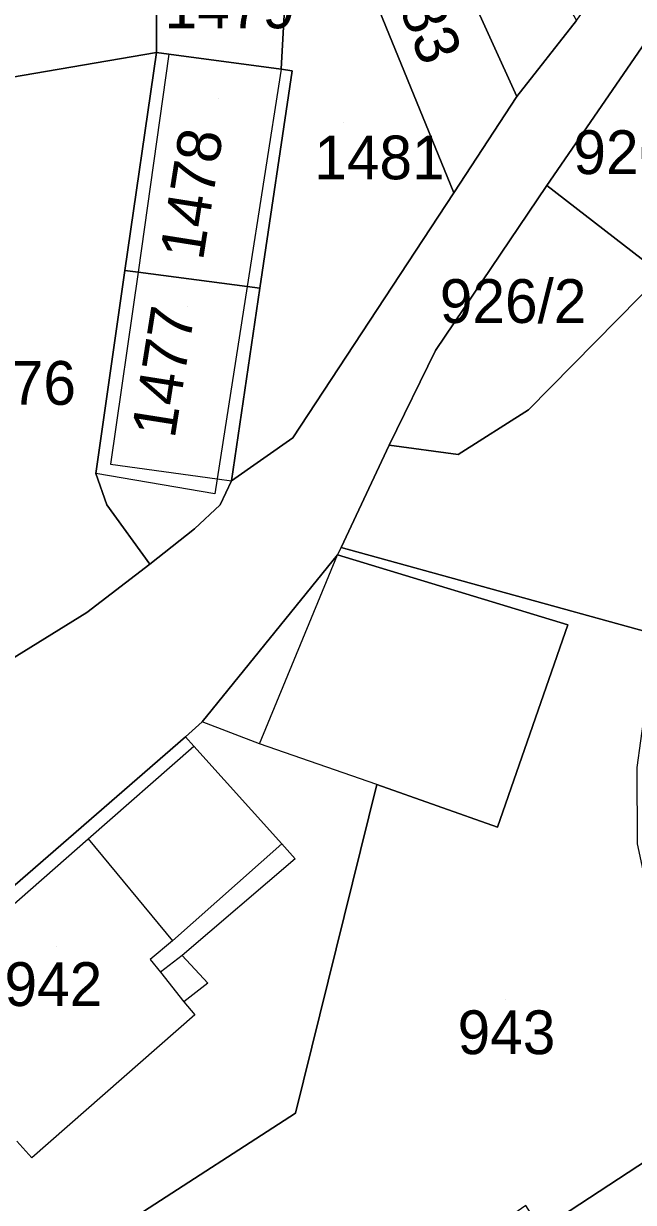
# Model space of a CAD drawing. Extents: x -263943 to -261149, y -1236934 to -1230686.
# Drawn here: x -262701.1 to -262673.3, y -1235291.2 to -1235237.3 of the extents above; entities that cross this region are included whole.
import ezdxf

# ---------------------------------------------------------------- set-up
doc = ezdxf.new("R2010")
doc.units = 0
for name, color, linetype in [('body_kn', 7, 'Continuous'), ('kladpar_druhypozemkov', 7, 'Continuous'), ('kladpar_hranice', 7, 'Continuous'), ('kladpar_parcelnecisla', 7, 'Continuous'), ('kladpar_plochy', 7, 'Continuous'), ('zappar_hrandruhpozemk', 7, 'Continuous')]:
    doc.layers.add(name, color=color, linetype=linetype)

msp = doc.modelspace()

# ---------------------------------------------------------------- linework, layer by layer
at = {"layer": 'body_kn'}
for p, q in [((-262695.05, -1235238.63), (-262695.05, -1235238.63)), ((-262694.48, -1235238.71), (-262694.48, -1235238.71)), ((-262694.48, -1235238.71), (-262694.48, -1235238.71)), ((-262689.36, -1235239.39), (-262689.36, -1235239.39)), ((-262689.36, -1235239.39), (-262689.36, -1235239.39)), ((-262688.86, -1235239.47), (-262688.86, -1235239.47)), ((-262678.59, -1235240.64), (-262678.59, -1235240.64)), ((-262678.59, -1235240.64), (-262678.59, -1235240.64)), ((-262677.23, -1235244.71), (-262677.23, -1235244.71)), ((-262681.47, -1235245.05), (-262681.47, -1235245.05)), ((-262696.49, -1235248.59), (-262696.49, -1235248.59)), ((-262695.89, -1235248.67), (-262695.89, -1235248.67)), ((-262695.89, -1235248.67), (-262695.89, -1235248.67)), ((-262690.91, -1235249.32), (-262690.91, -1235249.32)), ((-262690.91, -1235249.32), (-262690.91, -1235249.32)), ((-262690.33, -1235249.4), (-262690.33, -1235249.4)), ((-262682.31, -1235252.25), (-262682.31, -1235252.25)), ((-262678.06, -1235254.96), (-262678.06, -1235254.96)), ((-262688.83, -1235256.24), (-262688.83, -1235256.24)), ((-262688.83, -1235256.24), (-262688.83, -1235256.24)), ((-262684.42, -1235256.58), (-262684.42, -1235256.58)), ((-262684.42, -1235256.58), (-262684.42, -1235256.58)), ((-262681.28, -1235257), (-262681.28, -1235257)), ((-262697.14, -1235257.44), (-262697.14, -1235257.44)), ((-262697.82, -1235257.86), (-262697.82, -1235257.86)), ((-262692.28, -1235258.11), (-262692.28, -1235258.11)), ((-262692.28, -1235258.11), (-262692.28, -1235258.11)), ((-262691.63, -1235258.2), (-262691.63, -1235258.2)), ((-262692.39, -1235258.79), (-262692.39, -1235258.79)), ((-262697.31, -1235259.3), (-262697.31, -1235259.3)), ((-262697.31, -1235259.3), (-262697.31, -1235259.3)), ((-262692.14, -1235259.3), (-262692.14, -1235259.3)), ((-262692.14, -1235259.3), (-262692.14, -1235259.3)), ((-262693.32, -1235260.4), (-262693.32, -1235260.4)), ((-262686.62, -1235261.24), (-262686.62, -1235261.24)), ((-262686.62, -1235261.24), (-262686.62, -1235261.24)), ((-262686.79, -1235261.58), (-262686.79, -1235261.58)), ((-262695.35, -1235262.01), (-262695.35, -1235262.01)), ((-262698.23, -1235264.22), (-262698.23, -1235264.22)), ((-262676.27, -1235264.78), (-262676.27, -1235264.78)), ((-262676.27, -1235264.78), (-262676.27, -1235264.78)), ((-262692.97, -1235269.21), (-262692.97, -1235269.21)), ((-262693.73, -1235269.89), (-262693.73, -1235269.89)), ((-262693.73, -1235269.89), (-262693.73, -1235269.89)), ((-262693.34, -1235270.32), (-262693.34, -1235270.32)), ((-262690.34, -1235270.22), (-262690.34, -1235270.22)), ((-262690.34, -1235270.22), (-262690.34, -1235270.22)), ((-262684.99, -1235272.08), (-262684.99, -1235272.08)), ((-262684.99, -1235272.08), (-262684.99, -1235272.08)), ((-262679.48, -1235274.02), (-262679.48, -1235274.02)), ((-262698.16, -1235274.55), (-262698.16, -1235274.55)), ((-262689.33, -1235274.79), (-262689.33, -1235274.79)), ((-262688.72, -1235275.47), (-262688.72, -1235275.47)), ((-262694.31, -1235279.21), (-262694.31, -1235279.21)), ((-262694.31, -1235279.21), (-262694.31, -1235279.21)), ((-262695.33, -1235280.06), (-262695.33, -1235280.06)), ((-262693.88, -1235279.89), (-262693.88, -1235279.89)), ((-262694.87, -1235280.64), (-262694.87, -1235280.64)), ((-262694.87, -1235280.64), (-262694.87, -1235280.64)), ((-262692.7, -1235281.15), (-262692.7, -1235281.15)), ((-262693.8, -1235282), (-262693.8, -1235282)), ((-262693.29, -1235282.6), (-262693.29, -1235282.6)), ((-262688.7, -1235287.08), (-262688.7, -1235287.08)), ((-262700.74, -1235289.13), (-262700.74, -1235289.13))]:
    msp.add_line(p, q, dxfattribs=at)
at = {"layer": 'kladpar_druhypozemkov'}
for p, q in [((-262692.22, -1235240.73), (-262692.22, -1235240.73)), ((-262686.52, -1235241.83), (-262686.52, -1235241.83)), ((-262677.2, -1235248.99), (-262677.2, -1235248.99)), ((-262693.62, -1235250.23), (-262693.62, -1235250.23)), ((-262699.6, -1235279.49), (-262699.6, -1235279.49)), ((-262679.1, -1235281.89), (-262679.1, -1235281.89))]:
    msp.add_line(p, q, dxfattribs=at)
at = {"layer": 'kladpar_hranice'}
for points in [[(-262678.59, -1235240.64), (-262683.15, -1235230.63), (-262684.36, -1235227.98), (-262685.73, -1235224.98), (-262691.43, -1235215.67), (-262692.36, -1235214.23), (-262689.73, -1235212.95), (-262683.63, -1235223.62), (-262679.46, -1235230.91), (-262675.88, -1235237.17), (-262678.59, -1235240.64)], [(-262688.83, -1235256.24), (-262691.63, -1235258.2), (-262690.33, -1235249.4), (-262688.86, -1235239.47), (-262689.36, -1235239.39), (-262689.12, -1235234.98), (-262691.32, -1235234.73), (-262692.35, -1235229.05), (-262695.31, -1235229.14), (-262695.83, -1235225.16), (-262690.06, -1235223.97), (-262688.96, -1235226.67), (-262687.76, -1235229.61), (-262686.69, -1235232.25), (-262681.47, -1235245.05), (-262688.83, -1235256.24)], [(-262678.59, -1235240.64), (-262681.47, -1235245.05), (-262686.69, -1235232.25), (-262687.76, -1235229.61), (-262688.96, -1235226.67), (-262685.73, -1235224.98), (-262684.36, -1235227.98), (-262683.15, -1235230.63), (-262678.59, -1235240.64)], [(-262738.21, -1235299.43), (-262726.86, -1235288.06), (-262720.85, -1235283.48), (-262719.83, -1235282.8), (-262715.09, -1235280.67), (-262710.85, -1235278.72), (-262715.35, -1235273.47), (-262709, -1235270.25), (-262704, -1235267.78), (-262698.23, -1235264.22), (-262695.35, -1235262.01), (-262693.32, -1235260.4), (-262692.14, -1235259.3), (-262691.63, -1235258.2), (-262688.83, -1235256.24), (-262681.47, -1235245.05), (-262678.59, -1235240.64), (-262675.88, -1235237.17), (-262673.43, -1235233.78), (-262671.57, -1235229.45)], [(-262695.05, -1235234.99), (-262695.05, -1235238.63), (-262703.95, -1235240.16), (-262707.79, -1235240.99), (-262711.5, -1235241.79), (-262723.42, -1235244.36), (-262724.47, -1235244.59), (-262724.4, -1235236.71)], [(-262694.48, -1235238.71), (-262695.05, -1235238.63), (-262695.05, -1235234.99), (-262691.32, -1235234.73), (-262689.12, -1235234.98), (-262689.36, -1235239.39), (-262694.48, -1235238.71)], [(-262672.57, -1235237.93), (-262677.23, -1235244.71), (-262682.31, -1235252.25), (-262684.42, -1235256.58), (-262686.62, -1235261.24), (-262686.79, -1235261.58), (-262692.97, -1235269.21), (-262693.73, -1235269.89), (-262707.2, -1235281.6), (-262707.87, -1235282.36), (-262708.21, -1235282.11), (-262713.81, -1235284.49), (-262719.74, -1235286.02), (-262732.11, -1235297.81)], [(-262666.64, -1235243.1), (-262671.97, -1235248.77), (-262677.23, -1235244.71), (-262672.57, -1235237.93), (-262672.25, -1235238.16), (-262672.57, -1235238.6), (-262666.64, -1235243.1)], [(-262697.31, -1235259.3), (-262695.35, -1235262.01), (-262698.23, -1235264.22), (-262704, -1235267.78), (-262704.94, -1235264.79), (-262706.72, -1235259.14), (-262706.9, -1235251.35), (-262703.85, -1235250.5), (-262703.91, -1235244.13), (-262703.95, -1235240.16), (-262695.05, -1235238.63), (-262696.49, -1235248.59), (-262697.82, -1235257.86), (-262697.31, -1235259.3)], [(-262690.91, -1235249.32), (-262695.89, -1235248.67), (-262696.49, -1235248.59), (-262695.05, -1235238.63), (-262694.48, -1235238.71), (-262689.36, -1235239.39), (-262688.86, -1235239.47), (-262690.33, -1235249.4), (-262690.91, -1235249.32)], [(-262684.42, -1235256.58), (-262682.31, -1235252.25), (-262677.23, -1235244.71), (-262671.97, -1235248.77), (-262678.06, -1235254.96), (-262681.28, -1235257), (-262684.42, -1235256.58)], [(-262692.14, -1235259.3), (-262693.32, -1235260.4), (-262695.35, -1235262.01), (-262697.31, -1235259.3), (-262697.82, -1235257.86), (-262696.49, -1235248.59), (-262695.89, -1235248.67), (-262690.91, -1235249.32), (-262690.33, -1235249.4), (-262691.63, -1235258.2), (-262692.14, -1235259.3)], [(-262659.14, -1235260.36), (-262663.46, -1235263.24), (-262666.52, -1235263.93), (-262668.72, -1235264.52), (-262672.28, -1235265.2), (-262686.62, -1235261.24), (-262684.42, -1235256.58), (-262681.28, -1235257), (-262678.06, -1235254.96), (-262671.97, -1235248.77), (-262669.08, -1235250.97), (-262667.13, -1235249.53), (-262663.13, -1235254.95), (-262662.71, -1235254.6), (-262658.8, -1235260.1), (-262659.14, -1235260.36)], [(-262695.9, -1235291.75), (-262688.7, -1235287.08), (-262684.99, -1235272.08), (-262679.48, -1235274.02), (-262676.27, -1235264.78), (-262686.79, -1235261.58), (-262686.62, -1235261.24)], [(-262686.62, -1235261.24), (-262672.28, -1235265.2), (-262673.12, -1235271.3), (-262673.11, -1235274.78), (-262672.35, -1235278.33), (-262670.56, -1235280.87), (-262671.07, -1235281.21), (-262667.96, -1235286.14), (-262668.18, -1235286.29), (-262677.49, -1235292.4)], [(-262676.27, -1235264.78), (-262679.48, -1235274.02), (-262684.99, -1235272.08), (-262688.7, -1235287.08), (-262695.9, -1235291.75), (-262695.3, -1235293.7), (-262700.81, -1235297.35), (-262701.83, -1235294.04), (-262703.36, -1235291.16), (-262707.45, -1235283.04), (-262707.87, -1235282.36), (-262707.2, -1235281.6), (-262693.73, -1235269.89), (-262692.97, -1235269.21), (-262686.79, -1235261.58), (-262676.27, -1235264.78)], [(-262673.47, -1235299.04), (-262674.4, -1235299.67), (-262676.73, -1235295.87), (-262678.26, -1235293.5), (-262677.15, -1235292.82), (-262677.49, -1235292.4), (-262668.18, -1235286.29), (-262664, -1235292.64), (-262664.65, -1235293.08), (-262673.47, -1235299.04)]]:
    msp.add_lwpolyline(points, dxfattribs=at)
at = {"layer": 'kladpar_plochy'}
for points in [[(-262678.59, -1235240.64), (-262683.15, -1235230.63), (-262684.36, -1235227.98), (-262685.73, -1235224.98), (-262691.43, -1235215.67), (-262692.36, -1235214.23), (-262689.73, -1235212.95), (-262683.63, -1235223.62), (-262679.46, -1235230.91), (-262675.88, -1235237.17)], [(-262688.83, -1235256.24), (-262691.63, -1235258.2), (-262690.33, -1235249.4), (-262688.86, -1235239.47), (-262689.36, -1235239.39), (-262689.12, -1235234.98), (-262691.32, -1235234.73), (-262692.35, -1235229.05), (-262695.31, -1235229.14), (-262695.83, -1235225.16), (-262690.06, -1235223.97), (-262688.96, -1235226.67), (-262687.76, -1235229.61), (-262686.69, -1235232.25), (-262681.47, -1235245.05)], [(-262678.59, -1235240.64), (-262681.47, -1235245.05), (-262686.69, -1235232.25), (-262687.76, -1235229.61), (-262688.96, -1235226.67), (-262685.73, -1235224.98), (-262684.36, -1235227.98), (-262683.15, -1235230.63)], [(-262694.48, -1235238.71), (-262695.05, -1235238.63), (-262695.05, -1235234.99), (-262691.32, -1235234.73), (-262689.12, -1235234.98), (-262689.36, -1235239.39)], [(-262666.64, -1235243.1), (-262671.97, -1235248.77), (-262677.23, -1235244.71), (-262672.57, -1235237.93), (-262672.25, -1235238.16), (-262672.57, -1235238.6)], [(-262697.31, -1235259.3), (-262695.35, -1235262.01), (-262698.23, -1235264.22), (-262704, -1235267.78), (-262704.94, -1235264.79), (-262706.72, -1235259.14), (-262706.9, -1235251.35), (-262703.85, -1235250.5), (-262703.91, -1235244.13), (-262703.95, -1235240.16), (-262695.05, -1235238.63), (-262696.49, -1235248.59), (-262697.82, -1235257.86)], [(-262690.91, -1235249.32), (-262695.89, -1235248.67), (-262696.49, -1235248.59), (-262695.05, -1235238.63), (-262694.48, -1235238.71), (-262689.36, -1235239.39), (-262688.86, -1235239.47), (-262690.33, -1235249.4)], [(-262684.42, -1235256.58), (-262682.31, -1235252.25), (-262677.23, -1235244.71), (-262671.97, -1235248.77), (-262678.06, -1235254.96), (-262681.28, -1235257)], [(-262692.14, -1235259.3), (-262693.32, -1235260.4), (-262695.35, -1235262.01), (-262697.31, -1235259.3), (-262697.82, -1235257.86), (-262696.49, -1235248.59), (-262695.89, -1235248.67), (-262690.91, -1235249.32), (-262690.33, -1235249.4), (-262691.63, -1235258.2)], [(-262659.14, -1235260.36), (-262663.46, -1235263.24), (-262666.52, -1235263.93), (-262668.72, -1235264.52), (-262672.28, -1235265.2), (-262686.62, -1235261.24), (-262684.42, -1235256.58), (-262681.28, -1235257), (-262678.06, -1235254.96), (-262671.97, -1235248.77), (-262669.08, -1235250.97), (-262667.13, -1235249.53), (-262663.13, -1235254.95), (-262662.71, -1235254.6), (-262658.8, -1235260.1)], [(-262686.62, -1235261.24), (-262672.28, -1235265.2), (-262673.12, -1235271.3), (-262673.11, -1235274.78), (-262672.35, -1235278.33), (-262670.56, -1235280.87), (-262671.07, -1235281.21), (-262667.96, -1235286.14), (-262668.18, -1235286.29), (-262677.49, -1235292.4), (-262678.18, -1235291.3), (-262679.28, -1235292.06), (-262681.99, -1235293.85), (-262686.36, -1235296.69), (-262698.27, -1235304.47), (-262698.51, -1235304.63), (-262700.81, -1235297.35), (-262695.3, -1235293.7), (-262695.9, -1235291.75), (-262688.7, -1235287.08), (-262684.99, -1235272.08), (-262679.48, -1235274.02), (-262676.27, -1235264.78), (-262686.79, -1235261.58)], [(-262676.27, -1235264.78), (-262679.48, -1235274.02), (-262684.99, -1235272.08), (-262688.7, -1235287.08), (-262695.9, -1235291.75), (-262695.3, -1235293.7), (-262700.81, -1235297.35), (-262701.83, -1235294.04), (-262703.36, -1235291.16), (-262707.45, -1235283.04), (-262707.87, -1235282.36), (-262707.2, -1235281.6), (-262693.73, -1235269.89), (-262692.97, -1235269.21), (-262686.79, -1235261.58)], [(-262673.47, -1235299.04), (-262674.4, -1235299.67), (-262676.73, -1235295.87), (-262678.26, -1235293.5), (-262677.15, -1235292.82), (-262677.49, -1235292.4), (-262668.18, -1235286.29), (-262664, -1235292.64), (-262664.65, -1235293.08)]]:
    msp.add_lwpolyline(points, close=True, dxfattribs=at)
for points in [[(-262738.21, -1235299.43), (-262726.86, -1235288.06), (-262720.85, -1235283.48), (-262719.83, -1235282.8), (-262715.09, -1235280.67), (-262710.85, -1235278.72), (-262715.35, -1235273.47), (-262709, -1235270.25), (-262704, -1235267.78), (-262698.23, -1235264.22), (-262695.35, -1235262.01), (-262693.32, -1235260.4), (-262692.14, -1235259.3), (-262691.63, -1235258.2), (-262688.83, -1235256.24), (-262681.47, -1235245.05), (-262678.59, -1235240.64), (-262675.88, -1235237.17), (-262673.43, -1235233.78), (-262671.57, -1235229.45)], [(-262695.05, -1235234.99), (-262695.05, -1235238.63), (-262703.95, -1235240.16), (-262707.79, -1235240.99), (-262711.5, -1235241.79), (-262723.42, -1235244.36), (-262724.47, -1235244.59), (-262724.4, -1235236.71)], [(-262672.57, -1235237.93), (-262677.23, -1235244.71), (-262682.31, -1235252.25), (-262684.42, -1235256.58), (-262686.62, -1235261.24), (-262686.79, -1235261.58), (-262692.97, -1235269.21), (-262693.73, -1235269.89), (-262707.2, -1235281.6), (-262707.87, -1235282.36), (-262708.21, -1235282.11), (-262713.81, -1235284.49), (-262719.74, -1235286.02), (-262732.11, -1235297.81)]]:
    msp.add_lwpolyline(points, dxfattribs=at)
at = {"layer": 'zappar_hrandruhpozemk'}
for p, q in [((-262694.48, -1235238.71), (-262695.89, -1235248.67)), ((-262689.36, -1235239.39), (-262690.91, -1235249.32)), ((-262695.89, -1235248.67), (-262697.14, -1235257.44)), ((-262690.91, -1235249.32), (-262692.28, -1235258.11)), ((-262692.39, -1235258.79), (-262697.82, -1235257.86)), ((-262692.28, -1235258.11), (-262692.39, -1235258.79)), ((-262690.34, -1235270.22), (-262692.97, -1235269.21)), ((-262698.16, -1235274.55), (-262693.34, -1235270.32)), ((-262706.77, -1235282.1), (-262698.16, -1235274.55)), ((-262688.72, -1235275.47), (-262693.88, -1235279.89)), ((-262693.88, -1235279.89), (-262694.87, -1235280.64)), ((-262694.87, -1235280.64), (-262693.8, -1235282)), ((-262693.29, -1235282.6), (-262700.74, -1235289.13)), ((-262700.74, -1235289.13), (-262701.42, -1235288.37))]:
    msp.add_line(p, q, dxfattribs=at)
for points in [[(-262697.14, -1235257.44), (-262692.28, -1235258.11), (-262691.63, -1235258.2)], [(-262684.99, -1235272.08), (-262690.34, -1235270.22), (-262686.79, -1235261.58)], [(-262693.73, -1235269.89), (-262693.34, -1235270.32), (-262689.33, -1235274.79), (-262688.72, -1235275.47)], [(-262698.16, -1235274.55), (-262694.31, -1235279.21), (-262689.33, -1235274.79)], [(-262694.31, -1235279.21), (-262695.33, -1235280.06), (-262694.87, -1235280.64)], [(-262693.88, -1235279.89), (-262692.7, -1235281.15), (-262693.8, -1235282), (-262693.29, -1235282.6)]]:
    msp.add_lwpolyline(points, dxfattribs=at)

# ---------------------------------------------------------------- texts
at = {"layer": 'kladpar_parcelnecisla'}
for s, rotation, p in [('1483', 291, (-262685.049, -1235233.772)), ('1478', 81, (-262692.931, -1235248.18)), ('1477', 81, (-262694.22, -1235256.31))]:
    msp.add_text(s, height=2, rotation=rotation, dxfattribs=at).set_placement(p)
for s, p in [('1479', (-262694.673, -1235237.53)), ('1481', (-262687.843, -1235244.43)), ('926/1', (-262676.016, -1235244.19)), ('926/2', (-262682.112, -1235250.99)), ('1476', (-262704.673, -1235254.73)), ('942', (-262701.986, -1235282.19)), ('943', (-262681.301, -1235284.39))]:
    msp.add_text(s, height=2, dxfattribs=at).set_placement(p)

doc.saveas('drawing.dxf')
